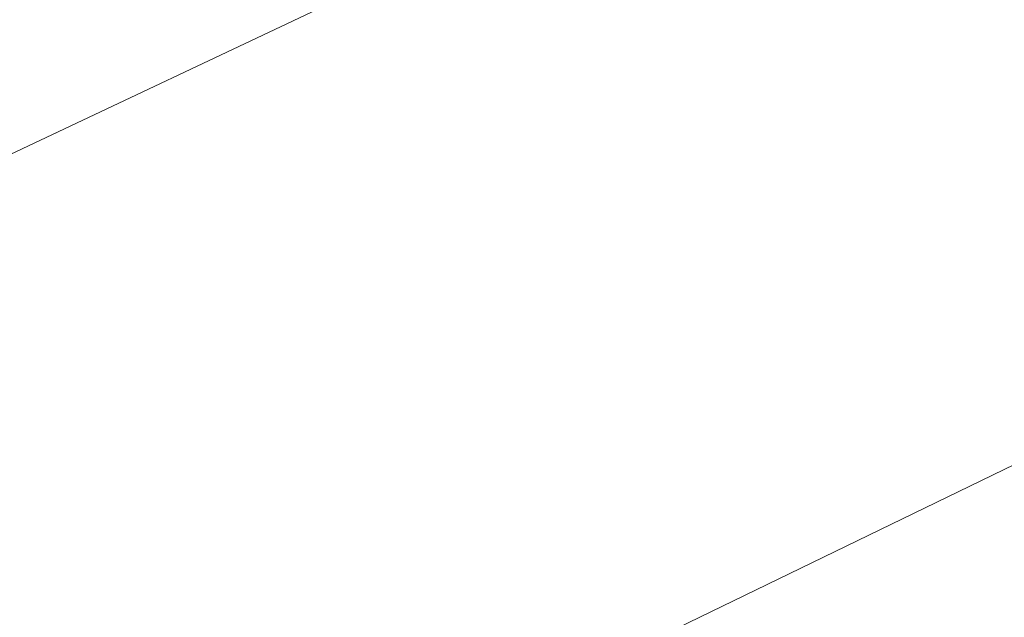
# Model space of a CAD drawing. Header units: metres. Extents: x 163628 to 167676, y 402708 to 405373.
# Tile 844 of 1056: x 166438.73 to 166441.12, y 404386.86 to 404388.31. Entities that reach past the tile are written whole.
import ezdxf

# ---------------------------------------------------------------- set-up
doc = ezdxf.new("R2010")
doc.units = ezdxf.units.M
for name, color, linetype, lineweight in [('X-CA190022.004-UO-BGT_Ondergrond$0$GE_479_BTDGroenvoorziening_grasenkruida_GEM', 253, 'Continuous', 9), ('X-CA190022.004-UO-BGT_Ondergrond$0$GE_504_WTDWaterloop_sloot_Vlak_GEM', 253, 'Continuous', 9), ('X-CA190022.004-UO-BGT_Ondergrond$0$GE_541_OWTOever_slootkant_Vlak_GEM', 253, 'Continuous', 9)]:
    doc.layers.add(name, color=color, linetype=linetype, lineweight=lineweight)

msp = doc.modelspace()

# ---------------------------------------------------------------- linework, layer by layer
at = {"layer": 'X-CA190022.004-UO-BGT_Ondergrond$0$GE_479_BTDGroenvoorziening_grasenkruida_GEM', "flags": 128}
msp.add_lwpolyline([(166336.177, 404338.347), (166362.282, 404350.81), (166382.869, 404360.584), (166402.268, 404370.292), (166431.523, 404384.588), (166454.942, 404395.665), (166474.552, 404405.1), (166493.316, 404414.196), (166508.664, 404421.261), (166516.137, 404424.067), (166517.818, 404424.526), (166518.436, 404424.629), (166518.914, 404424.318), (166519.302, 404423.699), (166519.584, 404423.052), (166519.805, 404422.274), (166519.854, 404421.567), (166519.784, 404420.961), (166519.601, 404420.495), (166518.805, 404419.445), (166245.53, 404287.59)], dxfattribs=at)
at = {"layer": 'X-CA190022.004-UO-BGT_Ondergrond$0$GE_504_WTDWaterloop_sloot_Vlak_GEM', "flags": 128}
msp.add_lwpolyline([(166407.05, 404371.045), (166428.029, 404380.867), (166445.596, 404389.392), (166462.548, 404397.491), (166477.241, 404404.696), (166494.1, 404412.446), (166511.445, 404420.645), (166517.603, 404423.205), (166517.96, 404423.222), (166518.342, 404422.847), (166518.525, 404422.287), (166518.599, 404421.927), (166518.476, 404421.395), (166499.287, 404412.353), (166479.949, 404403.194), (166461.055, 404394.342), (166439.438, 404383.807), (166417.612, 404373.31), (166397.017, 404363.305)], dxfattribs=at)
at = {"layer": 'X-CA190022.004-UO-BGT_Ondergrond$0$GE_541_OWTOever_slootkant_Vlak_GEM', "flags": 128}
for points in [[(166336.177, 404338.347), (166362.282, 404350.81), (166382.869, 404360.584), (166402.268, 404370.292), (166431.523, 404384.588), (166454.942, 404395.665), (166474.552, 404405.1), (166493.316, 404414.196), (166508.664, 404421.261), (166516.137, 404424.067), (166517.818, 404424.526), (166518.436, 404424.629), (166518.914, 404424.318), (166519.302, 404423.699), (166519.584, 404423.052), (166519.805, 404422.274), (166519.854, 404421.567), (166519.784, 404420.961), (166519.601, 404420.495), (166518.805, 404419.445)], [(166376.281, 404355.048), (166397.135, 404365.924), (166407.05, 404371.045), (166428.029, 404380.867), (166445.596, 404389.392), (166462.548, 404397.491), (166477.241, 404404.696), (166494.1, 404412.446), (166511.445, 404420.645), (166517.603, 404423.205), (166517.96, 404423.222), (166518.342, 404422.847), (166518.525, 404422.287), (166518.599, 404421.927), (166518.476, 404421.395), (166499.287, 404412.353), (166479.949, 404403.194), (166461.055, 404394.342), (166439.438, 404383.807), (166417.612, 404373.31), (166397.017, 404363.305), (166369.729, 404350.197), (166358.292, 404344.75), (166346.657, 404338.999)]]:
    msp.add_lwpolyline(points, dxfattribs=at)

doc.saveas('drawing.dxf')
